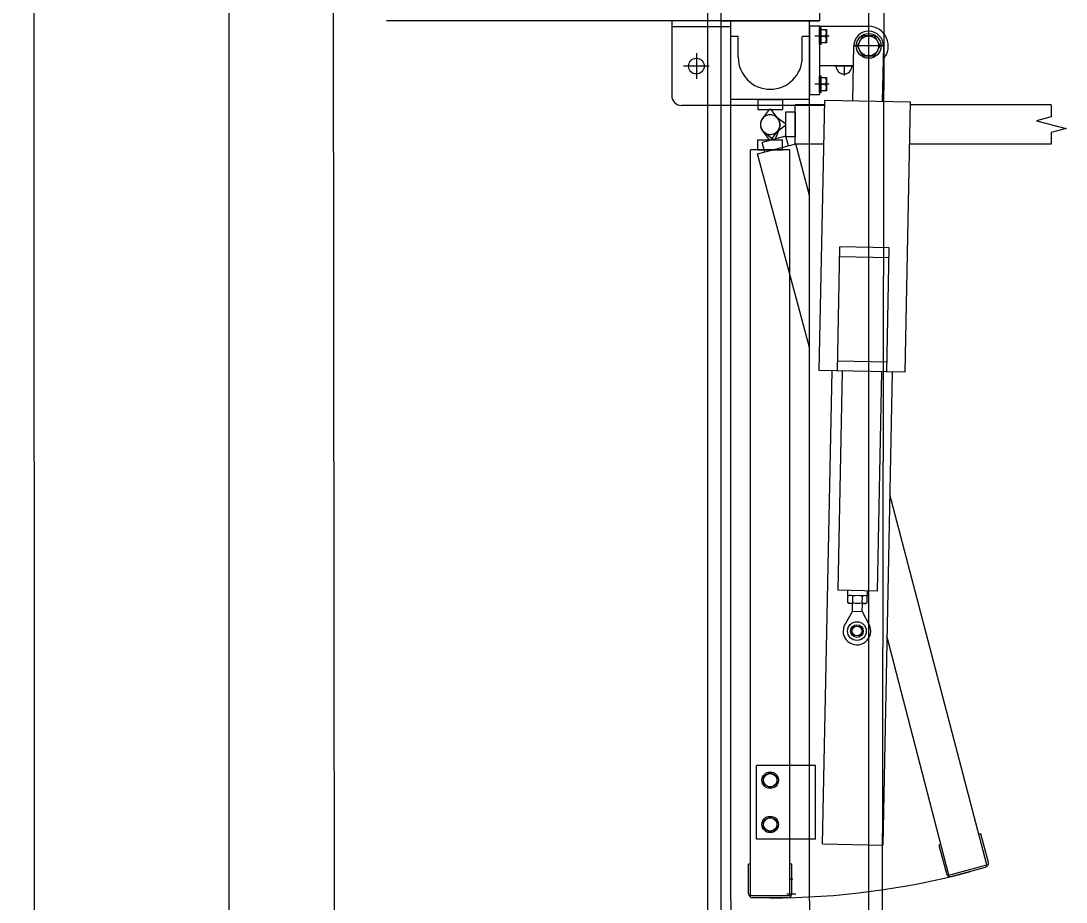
# Model space of a CAD drawing. Extents: x -264205 to -263659, y -1242401 to -1242060.
# Drawn here: x -263795.754 to -263794.692, y -1242187.663 to -1242186.768 of the extents above; entities that cross this region are included whole.
import ezdxf

# ---------------------------------------------------------------- set-up
doc = ezdxf.new("R2010")
doc.units = 0
for name, color, linetype in [('KFA_SO_10-1_PLACHTY', 7, 'Continuous'), ('KFA_SO_10-1_STRECHY', 7, 'Continuous'), ('KFA_SO_10-1_TRIBUNA_C_OBVOD', 7, 'Continuous'), ('OBRUBNIKY_KOMUNIKACIE_PROJEKT', 7, 'Continuous'), ('OSI_STAVBY_KFA', 7, 'Continuous'), ('SITUACIA_DSP_2D', 7, 'Continuous')]:
    doc.layers.add(name, color=color, linetype=linetype)

msp = doc.modelspace()

# ---------------------------------------------------------------- linework, layer by layer
at = {"layer": 'KFA_SO_10-1_PLACHTY'}
msp.add_line((-263794.893, -1242195.596), (-263794.843, -1242168.189), dxfattribs=at)
msp.add_lwpolyline([(-263795.396, -1242226.823), (-263795.427, -1242195.892), (-263795.456, -1242167.905), (-263795.427, -1242160.909), (-263795.402, -1242132.887), (-263795.428, -1242101.98)], dxfattribs=at)
at = {"layer": 'KFA_SO_10-1_STRECHY'}
msp.add_line((-263795.734, -1242227.196), (-263795.754, -1242101.588), dxfattribs=at)
at = {"layer": 'KFA_SO_10-1_TRIBUNA_C_OBVOD'}
msp.add_lwpolyline([(-263795.284, -1242101.267), (-263795.051, -1242101.819), (-263795.059, -1242226.991), (-263795.286, -1242227.548)], dxfattribs=at)
at = {"layer": 'OBRUBNIKY_KOMUNIKACIE_PROJEKT'}
msp.add_line((-263794.8928, -1242101.3822), (-263794.8928, -1242227.3822), dxfattribs=at)
at = {"layer": 'OSI_STAVBY_KFA'}
msp.add_line((-263795.5428, -1242083.2372), (-263795.5428, -1242246.7072), dxfattribs=at)
at = {"layer": 'SITUACIA_DSP_2D'}
for p, q in [((-263794.8928, -1242101.3822), (-263794.8928, -1242227.3822)), ((-263795.0428, -1242101.7691), (-263795.0428, -1242226.9954)), ((-263794.9427, -1242186.4175), (-263794.9427, -1242186.7675)), ((-263794.9427, -1242186.7675), (-263795.3827, -1242186.7675)), ((-263795.0927, -1242186.7675), (-263795.0927, -1242186.8435)), ((-263795.0427, -1242186.7675), (-263794.9427, -1242186.7675)), ((-263795.0327, -1242187.662), (-263795.0327, -1242186.7675)), ((-263794.9527, -1242187.662), (-263794.9527, -1242186.7675)), ((-263794.9527, -1242186.7725), (-263794.9427, -1242186.7725)), ((-263794.9527, -1242186.7725), (-263794.9527, -1242186.8425)), ((-263794.9427, -1242186.7725), (-263794.9427, -1242186.8425)), ((-263794.9427, -1242186.773), (-263794.8927, -1242186.773)), ((-263795.0327, -1242186.7735), (-263795.0927, -1242186.7735)), ((-263795.0252, -1242186.7835), (-263795.0327, -1242186.7835)), ((-263795.0252, -1242186.8045), (-263795.0252, -1242186.7835)), ((-263794.9602, -1242186.8045), (-263794.9602, -1242186.7835)), ((-263794.9527, -1242186.7835), (-263794.9602, -1242186.7835)), ((-263794.9329, -1242186.783), (-263794.9472, -1242186.783)), ((-263794.9427, -1242186.7914), (-263794.9427, -1242186.7746)), ((-263794.941, -1242186.7746), (-263794.9427, -1242186.7746)), ((-263794.941, -1242186.7914), (-263794.941, -1242186.7746)), ((-263794.941, -1242186.7898), (-263794.941, -1242186.7762)), ((-263794.941, -1242186.7762), (-263794.9355, -1242186.7762)), ((-263794.941, -1242186.783), (-263794.9364, -1242186.783)), ((-263794.9355, -1242186.7762), (-263794.9355, -1242186.7898)), ((-263794.8986, -1242186.7828), (-263794.9045, -1242186.793)), ((-263794.8869, -1242186.7828), (-263794.8986, -1242186.7828)), ((-263794.8927, -1242186.7774), (-263794.8927, -1242186.8086)), ((-263794.881, -1242186.793), (-263794.8869, -1242186.7828)), ((-263794.941, -1242186.7914), (-263794.9427, -1242186.7914)), ((-263794.9355, -1242186.7898), (-263794.941, -1242186.7898)), ((-263794.9089, -1242186.8487), (-263794.9077, -1242186.7927)), ((-263794.8771, -1242186.793), (-263794.9083, -1242186.793)), ((-263794.9045, -1242186.793), (-263794.8986, -1242186.8032)), ((-263794.8869, -1242186.8032), (-263794.881, -1242186.793)), ((-263794.8777, -1242186.7933), (-263794.8789, -1242186.8493)), ((-263795.0677, -1242186.8005), (-263795.0677, -1242186.8265)), ((-263794.8986, -1242186.8032), (-263794.8869, -1242186.8032)), ((-263795.0547, -1242186.8135), (-263795.0807, -1242186.8135)), ((-263794.9427, -1242186.813), (-263794.9081, -1242186.813)), ((-263794.9082, -1242186.8135), (-263794.9273, -1242186.8135)), ((-263794.9177, -1242186.813), (-263794.9177, -1242186.8231)), ((-263794.9427, -1242186.8404), (-263794.9427, -1242186.8236)), ((-263794.941, -1242186.8236), (-263794.9427, -1242186.8236)), ((-263794.941, -1242186.8404), (-263794.941, -1242186.8236)), ((-263794.941, -1242186.8388), (-263794.941, -1242186.8252)), ((-263794.941, -1242186.8252), (-263794.9355, -1242186.8252)), ((-263794.9355, -1242186.8252), (-263794.9355, -1242186.8388)), ((-263794.9329, -1242186.832), (-263794.9472, -1242186.832)), ((-263794.941, -1242186.832), (-263794.9364, -1242186.832)), ((-263794.9527, -1242186.8475), (-263795.0327, -1242186.8475)), ((-263795.0052, -1242186.8475), (-263794.9802, -1242186.8475)), ((-263795.0052, -1242186.8475), (-263795.0052, -1242186.8575)), ((-263794.9802, -1242186.8475), (-263794.9802, -1242186.8575)), ((-263794.9527, -1242186.8425), (-263794.9427, -1242186.8425)), ((-263794.941, -1242186.8404), (-263794.9427, -1242186.8404)), ((-263794.9355, -1242186.8388), (-263794.941, -1242186.8388)), ((-263795.0327, -1242186.8535), (-263795.0827, -1242186.8535)), ((-263794.9527, -1242186.8535), (-263795.0327, -1242186.8535)), ((-263795.0052, -1242186.8575), (-263794.9802, -1242186.8575)), ((-263794.9937, -1242186.8575), (-263795.0008, -1242186.8671)), ((-263794.9917, -1242186.8575), (-263794.9937, -1242186.8575)), ((-263794.9847, -1242186.8671), (-263794.9917, -1242186.8575)), ((-263794.9672, -1242186.893), (-263794.9672, -1242186.853)), ((-263794.9374, -1242186.853), (-263794.9672, -1242186.853)), ((-263794.9375, -1242186.8535), (-263794.9527, -1242186.8535)), ((-263794.9428, -1242187.1231), (-263794.9373, -1242186.8482)), ((-263794.9373, -1242186.8482), (-263794.8504, -1242186.8499)), ((-263794.8504, -1242186.8499), (-263794.8558, -1242187.1248)), ((-263794.7071, -1242186.853), (-263794.8504, -1242186.853)), ((-263794.7071, -1242186.853), (-263794.7071, -1242186.865)), ((-263794.9868, -1242186.865), (-263794.9772, -1242186.872)), ((-263794.9772, -1242186.8605), (-263794.9772, -1242186.8855)), ((-263794.9672, -1242186.8605), (-263794.9772, -1242186.8605)), ((-263794.9672, -1242186.8605), (-263794.9672, -1242186.8855)), ((-263794.7071, -1242186.865), (-263794.7221, -1242186.869)), ((-263794.7221, -1242186.869), (-263794.6921, -1242186.8771)), ((-263795.0008, -1242186.879), (-263794.9937, -1242186.8885)), ((-263794.9917, -1242186.8885), (-263794.9847, -1242186.879)), ((-263794.9834, -1242186.8767), (-263794.9878, -1242186.8877)), ((-263794.9772, -1242186.874), (-263794.9868, -1242186.8811)), ((-263794.9772, -1242186.872), (-263794.9772, -1242186.874)), ((-263794.6921, -1242186.8771), (-263794.7071, -1242186.8811)), ((-263795.0052, -1242186.8985), (-263795.0052, -1242186.8885)), ((-263795.0052, -1242186.8885), (-263794.9802, -1242186.8885)), ((-263794.9767, -1242186.8848), (-263795.0008, -1242186.8912)), ((-263794.9897, -1242186.8883), (-263794.999, -1242186.8808)), ((-263794.9937, -1242186.8885), (-263794.9917, -1242186.8885)), ((-263794.9878, -1242186.8877), (-263794.9897, -1242186.8883)), ((-263794.9802, -1242186.8985), (-263794.9802, -1242186.8885)), ((-263794.9672, -1242186.8855), (-263794.9772, -1242186.8855)), ((-263794.9741, -1242186.8944), (-263794.9767, -1242186.8848)), ((-263794.7071, -1242186.8811), (-263794.7071, -1242186.893)), ((-263795.0127, -1242187.657), (-263795.0127, -1242186.8985)), ((-263794.9727, -1242186.8985), (-263795.0127, -1242186.8985)), ((-263795.0055, -1242186.9028), (-263794.9668, -1242186.8925)), ((-263795.0052, -1242186.8985), (-263794.9802, -1242186.8985)), ((-263794.9982, -1242186.9009), (-263795.0008, -1242186.8912)), ((-263794.9727, -1242187.657), (-263794.9727, -1242186.8985)), ((-263794.9382, -1242186.893), (-263794.9672, -1242186.893)), ((-263794.9527, -1242186.945), (-263794.9668, -1242186.8925)), ((-263794.7071, -1242186.893), (-263794.8512, -1242186.893)), ((-263794.9527, -1242187.0996), (-263795.0055, -1242186.9028)), ((-263794.9243, -1242187.1235), (-263794.9218, -1242186.9974)), ((-263794.8718, -1242186.9984), (-263794.9218, -1242186.9974)), ((-263794.8743, -1242187.1245), (-263794.8718, -1242186.9984)), ((-263794.872, -1242187.0084), (-263794.922, -1242187.0074)), ((-263794.8558, -1242187.1248), (-263794.9428, -1242187.1231)), ((-263794.9394, -1242187.6043), (-263794.9298, -1242187.1234)), ((-263794.8741, -1242187.1145), (-263794.9241, -1242187.1135)), ((-263794.9238, -1242187.3464), (-263794.9193, -1242187.1236)), ((-263794.8838, -1242187.3472), (-263794.8793, -1242187.1244)), ((-263794.8688, -1242187.1246), (-263794.8784, -1242187.6055)), ((-263794.7725, -1242187.6256), (-263794.8713, -1242187.249)), ((-263794.8838, -1242187.3472), (-263794.9238, -1242187.3464)), ((-263794.9139, -1242187.3516), (-263794.9138, -1242187.3466)), ((-263794.8939, -1242187.352), (-263794.9139, -1242187.3516)), ((-263794.9138, -1242187.3588), (-263794.9137, -1242187.3523)), ((-263794.9124, -1242187.3516), (-263794.9137, -1242187.3523)), ((-263794.8954, -1242187.3519), (-263794.9124, -1242187.3516)), ((-263794.9089, -1242187.3589), (-263794.9088, -1242187.3524)), ((-263794.8991, -1242187.3591), (-263794.899, -1242187.3526)), ((-263794.8954, -1242187.3519), (-263794.8941, -1242187.3527)), ((-263794.8942, -1242187.3592), (-263794.8941, -1242187.3527)), ((-263794.8939, -1242187.352), (-263794.8938, -1242187.347)), ((-263794.9092, -1242187.3678), (-263794.9167, -1242187.3809)), ((-263794.9125, -1242187.3596), (-263794.9138, -1242187.3588)), ((-263794.8955, -1242187.3599), (-263794.9125, -1242187.3596)), ((-263794.9092, -1242187.3678), (-263794.909, -1242187.3597)), ((-263794.9092, -1242187.3678), (-263794.8992, -1242187.368)), ((-263794.8992, -1242187.368), (-263794.899, -1242187.3599)), ((-263794.8992, -1242187.368), (-263794.8922, -1242187.3814)), ((-263794.8955, -1242187.3599), (-263794.8942, -1242187.3592)), ((-263794.8111, -1242187.6359), (-263794.8742, -1242187.3928)), ((-263795.0067, -1242187.5995), (-263795.0067, -1242187.5245)), ((-263794.9527, -1242187.5245), (-263795.0067, -1242187.5245)), ((-263794.9467, -1242187.5245), (-263794.9527, -1242187.5245)), ((-263794.9467, -1242187.5995), (-263794.9467, -1242187.5245)), ((-263794.9995, -1242187.5356), (-263794.9927, -1242187.5317)), ((-263794.9995, -1242187.5435), (-263794.9995, -1242187.5356)), ((-263794.9927, -1242187.5317), (-263794.9859, -1242187.5356)), ((-263794.9859, -1242187.5356), (-263794.9859, -1242187.5435)), ((-263794.9927, -1242187.5474), (-263794.9995, -1242187.5435)), ((-263794.9859, -1242187.5435), (-263794.9927, -1242187.5474)), ((-263794.9995, -1242187.5806), (-263794.9927, -1242187.5767)), ((-263794.9927, -1242187.5767), (-263794.9859, -1242187.5806)), ((-263794.9995, -1242187.5885), (-263794.9995, -1242187.5806)), ((-263794.9927, -1242187.5924), (-263794.9995, -1242187.5885)), ((-263794.9859, -1242187.5885), (-263794.9927, -1242187.5924)), ((-263794.9859, -1242187.5806), (-263794.9859, -1242187.5885)), ((-263794.9527, -1242187.5995), (-263795.0067, -1242187.5995)), ((-263794.9467, -1242187.5995), (-263794.9527, -1242187.5995)), ((-263794.7788, -1242187.5941), (-263794.7807, -1242187.5947)), ((-263794.771, -1242187.6231), (-263794.7788, -1242187.5941)), ((-263794.9394, -1242187.6043), (-263794.8784, -1242187.6055)), ((-263794.8194, -1242187.605), (-263794.8213, -1242187.6055)), ((-263794.8213, -1242187.6055), (-263794.8136, -1242187.6345)), ((-263795.0147, -1242187.655), (-263795.0147, -1242187.625)), ((-263795.0127, -1242187.625), (-263795.0147, -1242187.625)), ((-263794.9707, -1242187.625), (-263794.9727, -1242187.625)), ((-263794.9707, -1242187.655), (-263794.9707, -1242187.625)), ((-263794.8111, -1242187.6359), (-263794.7725, -1242187.6256)), ((-263794.8087, -1242187.6373), (-263794.7739, -1242187.628)), ((-263794.9698, -1242187.64), (-263794.9727, -1242187.64)), ((-263795.0327, -1242187.662), (-263795.0327, -1242188.5565)), ((-263794.9727, -1242187.657), (-263795.0127, -1242187.657)), ((-263794.9747, -1242187.659), (-263795.0107, -1242187.659)), ((-263794.9757, -1242187.6552), (-263794.9667, -1242187.6552)), ((-263794.9527, -1242187.662), (-263794.9527, -1242188.5565))]:
    msp.add_line(p, q, dxfattribs=at)
for centre, radius in [((-263794.8927, -1242186.793), 0.0126), ((-263794.8927, -1242186.793), 0.0102), ((-263795.0677, -1242186.8135), 0.008), ((-263794.9046, -1242187.3879), 0.00952), ((-263794.9046, -1242187.3879), 0.00645), ((-263794.9046, -1242187.3879), 0.005), ((-263794.9927, -1242187.5395), 0.0084), ((-263794.9927, -1242187.5395), 0.0068), ((-263794.9927, -1242187.5845), 0.0084), ((-263794.9927, -1242187.5845), 0.0068)]:
    msp.add_circle(centre, radius, dxfattribs=at)
for centre, radius, start, end in [((-263794.8927, -1242186.793), 0.02, 317.4504, 90), ((-263794.9423, -1242186.7796), 0.0068, 330, 30), ((-263794.9423, -1242186.7864), 0.0068, 330, 30), ((-263794.8927, -1242186.793), 0.015, 358.86, 178.86), ((-263794.9927, -1242186.8045), 0.0325, 180, 0), ((-263794.9177, -1242186.8135), 0.008, 176.4167, 3.5833), ((-263794.9423, -1242186.8286), 0.0068, 330, 30), ((-263794.9423, -1242186.8354), 0.0068, 330, 30), ((-263795.0827, -1242186.8435), 0.01, 180, 270), ((-263794.9927, -1242186.873), 0.01, 323.6139, 216.3861), ((-263794.9927, -1242186.873), 0.01, 53.6139, 306.3861), ((-263794.9927, -1242186.873), 0.01, 338.6139, 231.3861), ((-263794.9927, -1242186.873), 0.01, 143.6139, 36.3861), ((-263794.9113, -1242187.3559), 0.00432, 54.2666, 123.4534), ((-263794.9042, -1242187.3679), 0.0161, 71.1601, 106.5599), ((-263794.899, -1242187.3526), 0.0001, 178.86, 248.0468), ((-263794.8966, -1242187.3562), 0.00432, 54.2666, 123.4534), ((-263794.9113, -1242187.3553), 0.00432, 234.2666, 303.4534), ((-263794.9037, -1242187.3436), 0.0161, 251.1601, 286.5599), ((-263794.8991, -1242187.3591), 0.0001, 109.6732, 178.86), ((-263794.8966, -1242187.3556), 0.00432, 234.2666, 303.4534), ((-263794.9046, -1242187.3879), 0.014, 150.1229, 27.5971), ((-263794.9927, -1242186.873), 0.7862, 270, 285), ((-263794.7749, -1242187.6242), 0.004, 285, 15), ((-263794.8097, -1242187.6335), 0.004, 195, 285), ((-263795.0107, -1242187.655), 0.004, 180, 270), ((-263794.9747, -1242187.655), 0.004, 270, 0)]:
    msp.add_arc(centre, radius, start, end, dxfattribs=at)

doc.saveas('drawing.dxf')
